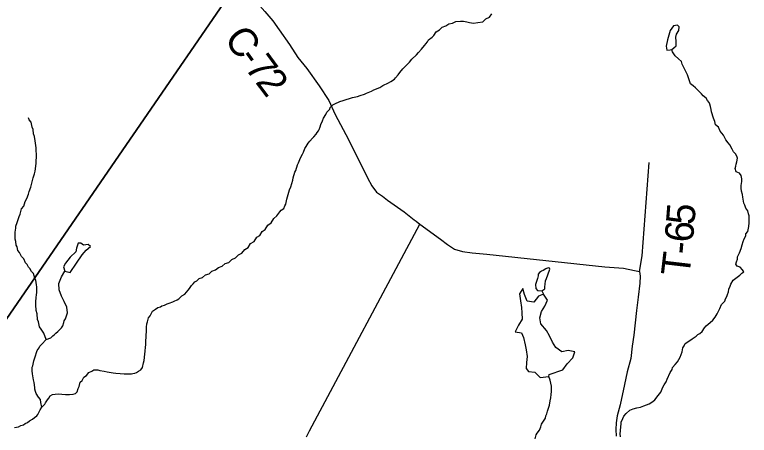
# Model space of a CAD drawing. Extents: x 1310247 to 1664935, y 235267 to 584339.
# Drawn here: x 1481469 to 1489179, y 359933 to 364352 of the extents above; entities that cross this region are included whole.
import ezdxf

# ---------------------------------------------------------------- set-up
doc = ezdxf.new("R2010")
doc.units = 0
for name, color, linetype in [('GM_X_County_Road', 7, 'Continuous'), ('GM_X_County_Road_Text', 7, 'Continuous'), ('GM_X_Minor_Lake', 7, 'Continuous'), ('GM_X_Minor_River', 7, 'Continuous'), ('GM_X_Township', 7, 'Continuous'), ('GM_X_Township_Road', 7, 'Continuous'), ('GM_X_Township_Road_Text', 7, 'Continuous')]:
    doc.layers.add(name, color=color, linetype=linetype)

msp = doc.modelspace()

# ---------------------------------------------------------------- linework, layer by layer
at = {"layer": 'GM_X_County_Road'}
for points in [[(1483819.2, 364690.4), (1483932.1, 364566.6), (1484014.4, 364474.5), (1484095.6, 364385.4), (1484178.9, 364288.4), (1484245.5, 364193.5), (1484353.2, 364037.8), (1484441.3, 363902.6), (1484534.8, 363784.5), (1484665.1, 363602.5), (1484766, 363450.1), (1484832.4, 363302.5), (1484972.6, 363039.3), (1485171.8, 362638.4), (1485218.5, 362552.4), (1485265.2, 362488.4), (1485329.2, 362444.1), (1485383.3, 362402.3), (1485557.9, 362279.4), (1485661.2, 362195.7), (1485681.3, 362181.3)], [(1485681.3, 362181.3), (1485722.7, 362151.4), (1485939.3, 361994), (1486011.7, 361936.3), (1486086.6, 361887.2), (1486167.6, 361862.6), (1486269.5, 361849.1), (1486424.2, 361834.4), (1487661.7, 361704.3), (1487858.1, 361689.5), (1487975, 361665.6)], [(1484532.6, 359917.9), (1484562.3, 359979.3), (1485722.7, 362151.4)], [(1487975, 361665.6), (1488026.3, 361655.1), (1488032.4, 361606), (1488028.7, 361532.4), (1488012.7, 361385.1), (1487996.8, 361242.7), (1487968.5, 360984.8), (1487948.9, 360869.5), (1487936.6, 360738.1), (1487898.6, 360599.4), (1487869.1, 360466.8), (1487824.9, 360254.4), (1487791.8, 360136.6), (1487783.2, 360064.1), (1487779.5, 359995.4), (1487782, 359925.4)]]:
    msp.add_lwpolyline(points, dxfattribs=at)
at = {"layer": 'GM_X_Minor_Lake'}
for points in [[(1488366.7, 363986), (1488385.7, 364002.5), (1488412.1, 364024.1), (1488412.9, 364070.2), (1488409.7, 364114.5), (1488414.2, 364146.5), (1488439, 364186.2), (1488443.6, 364222.3), (1488425.9, 364242.7), (1488383.7, 364233.4), (1488348.8, 364183.8), (1488321, 364085.9), (1488305.9, 364020), (1488315.2, 363979.6)], [(1488315.2, 363979.6), (1488349.3, 363981), (1488366.7, 363986)], [(1481996, 361657.8), (1482051.8, 361642.7), (1482117.7, 361741.9), (1482175.3, 361827.3), (1482220.2, 361878.7), (1482263, 361916), (1482239.3, 361938.5), (1482191.1, 361931.4), (1482161.3, 361950), (1482133.3, 361952.5), (1482118.4, 361900.5), (1482109.7, 361860.5)], [(1482109.7, 361860.5), (1482052.6, 361803.3), (1482003.4, 361739.9), (1481980.7, 361704.2), (1481996, 361657.8)], [(1487003.1, 361451.4), (1487031.5, 361473), (1487033.8, 361491), (1487036.3, 361519), (1487038.9, 361555.1), (1487049.4, 361581), (1487064.1, 361618.9), (1487087.1, 361676.7), (1487081.3, 361686.9), (1487067.4, 361693.1), (1487043.1, 361681.5), (1487016.8, 361663.9), (1486996.6, 361656.2), (1486978.3, 361644.5), (1486964, 361626.7)], [(1486964, 361626.7), (1486963.7, 361606.6), (1486955.2, 361580.7), (1486946.6, 361548.7), (1486936.1, 361518.8), (1486937.4, 361476.6), (1486955, 361454.2), (1487003.1, 361451.4)], [(1487074.5, 360549.4), (1487080.2, 360570.8), (1487221.3, 360620.5), (1487268.5, 360683.9), (1487325.7, 360747.1), (1487346.8, 360811), (1487276.9, 360824.3), (1487210.6, 360811.4), (1487147.2, 360856.7), (1487114, 360909.5), (1487083.1, 360976.2), (1487052, 361033), (1486991.1, 361104.3), (1486982.2, 361166.7), (1486999.4, 361234.7), (1487032.4, 361288.3), (1487059.5, 361354), (1487018.5, 361417), (1486966, 361393.8), (1486918.9, 361332.4), (1486846.9, 361341.7), (1486820, 361410.5), (1486803.1, 361475), (1486768, 361419.4), (1486776.8, 361345), (1486787.6, 361276.5), (1486790.7, 361220.3), (1486793.5, 361152), (1486758.4, 361090.3), (1486723.1, 361020.7), (1486787.1, 361009.5), (1486810.2, 360959), (1486825, 360884.4), (1486836.1, 360830), (1486846.9, 360759.6), (1486841.8, 360697.5), (1486836.7, 360633.3)], [(1486836.7, 360633.3), (1486862.2, 360602.7), (1486928.3, 360595.6), (1486983.4, 360538.4), (1487074.5, 360549.4)]]:
    msp.add_lwpolyline(points, dxfattribs=at)
at = {"layer": 'GM_X_Minor_River'}
for points in [[(1484386.8, 362614.5), (1484393.2, 362638.5), (1484410.3, 362696.5), (1484418.7, 362716.4), (1484437.9, 362774.4), (1484448.3, 362794.3), (1484469.3, 362846.2), (1484488.1, 362886.1), (1484498.6, 362908), (1484515.4, 362945.9), (1484527.8, 362967.8), (1484550.5, 363001.6), (1484565, 363023.5), (1484593.7, 363053.1), (1484610, 363068.9), (1484632.6, 363096.6), (1484643, 363112.5), (1484657.4, 363130.4), (1484663.7, 363144.3), (1484676.3, 363174.3), (1484682.7, 363198.3), (1484699.5, 363238.2), (1484710, 363264.1), (1484732.9, 363304), (1484745.4, 363327.8), (1484778.1, 363357.4), (1484780.4, 363375.5), (1484809, 363403.1), (1484829.4, 363416.8), (1484882, 363438), (1484916.4, 363451.5), (1485013.4, 363480), (1485067.9, 363493.1), (1485094.2, 363502.7), (1485138.7, 363518), (1485161, 363527.7), (1485213.6, 363546.9), (1485240, 363562.5), (1485300.8, 363587.6), (1485333.3, 363607.2), (1485392, 363634.3), (1485416.5, 363649.9), (1485455.1, 363673.4), (1485467.4, 363689.3), (1485494.1, 363721), (1485510.6, 363742.8), (1485543.5, 363782.4), (1485568, 363808.1), (1485611.1, 363853.6), (1485635.7, 363883.3), (1485684.8, 363930.7), (1485707.4, 363954.5), (1485740.1, 363988.1), (1485752.5, 364005.9), (1485775.1, 364031.7), (1485783.4, 364045.6), (1485801.9, 364067.4), (1485812.3, 364087.3), (1485851, 364114.8), (1485869.4, 364134.6), (1485892.2, 364172.4), (1485926.7, 364191.9), (1485955.4, 364221.5), (1485993.8, 364232.9), (1486024.3, 364256.5), (1486062.7, 364263.9), (1486099.1, 364279.3), (1486149.5, 364284.5), (1486179.6, 364284), (1486215.7, 364277.3), (1486241.6, 364268.8), (1486283.8, 364264.1), (1486328.1, 364269.4), (1486382.5, 364276.5), (1486415.2, 364308.1), (1486451.7, 364325.5), (1486476.4, 364361.3)], [(1489141.2, 362027.2), (1489143.6, 362049.2), (1489162.1, 362075), (1489173.1, 362125.1), (1489177.8, 362163.2), (1489179.2, 362237.5), (1489169.5, 362259.8), (1489162, 362290.1), (1489142.4, 362318.5), (1489130.9, 362348.9), (1489121.3, 362373.2), (1489110.3, 362433.6), (1489106.8, 362461.8), (1489097.4, 362498.2), (1489092, 362530.4), (1489092.5, 362558.6), (1489101.3, 362598.6), (1489101.8, 362626.7), (1489094.4, 362661), (1489074.7, 362687.5), (1489040.8, 362702.1), (1489031.4, 362734.5), (1489037.8, 362758.5), (1489042.3, 362782.5), (1489046.7, 362804.5), (1489055.5, 362844.6), (1489047.8, 362864.8), (1489034.2, 362889.2), (1489012.5, 362911.6), (1489000.9, 362940), (1488975.6, 362984.6), (1488957.9, 363005), (1488934.4, 363037.6), (1488907.1, 363086.3), (1488873.7, 363129.1), (1488854.4, 363169.6), (1488824.6, 363194.2), (1488817.2, 363228.5), (1488801.8, 363263), (1488780.9, 363329.7), (1488777.3, 363353.8), (1488771.8, 363386.1), (1488766.2, 363410.3), (1488758.6, 363430.5), (1488740.9, 363450.9), (1488727.2, 363473.3), (1488695.5, 363500), (1488677.8, 363520.3), (1488642.3, 363555.1), (1488614.6, 363583.8), (1488590.9, 363604.3), (1488561.2, 363626.9), (1488546, 363679.4), (1488530.7, 363719.8), (1488474.5, 363833.4), (1488468.9, 363859.6), (1488437.2, 363886.3), (1488399.6, 363919.1), (1488372.2, 363959.7), (1488366.7, 363986)], [(1481799.9, 360938.5), (1481774.7, 361006.2), (1481745.4, 361048.9), (1481727.7, 361071.3), (1481718.6, 361123.7), (1481709, 361150), (1481704.1, 361210.4), (1481694.6, 361242.7), (1481691.7, 361303), (1481692.2, 361331.2), (1481695.1, 361383.4), (1481697.5, 361405.4), (1481700.1, 361437.5), (1481702.5, 361455.6), (1481701.1, 361491.8), (1481697.5, 361514), (1481690.3, 361562.3), (1481678.7, 361584.6), (1481665.5, 361633.1), (1481643.7, 361653.6), (1481628.2, 361686), (1481612.4, 361698.3), (1481598.8, 361726.7), (1481581.1, 361745.1), (1481563.8, 361787.6), (1481540.1, 361812.1), (1481520.8, 361854.6), (1481503, 361875), (1481493.7, 361911.4), (1481485.9, 361929.6), (1481480.6, 361969.9), (1481475, 361994.1), (1481473.8, 362038.3), (1481474.4, 362068.5), (1481479.1, 362108.6), (1481481.5, 362130.6), (1481496.3, 362168.6), (1481502.7, 362188.6), (1481515.5, 362232.6), (1481528, 362256.5), (1481541.1, 362310.5), (1481563.7, 362338.3), (1481578.7, 362388.2), (1481597.4, 362422.1), (1481612.2, 362466.1), (1481620.8, 362494.1), (1481637.7, 362540), (1481644.2, 362566), (1481655, 362610), (1481663.5, 362636), (1481676.4, 362680), (1481684.9, 362708), (1481689.9, 362760.2), (1481694.5, 362790.2), (1481696.1, 362878.6), (1481695, 362928.9), (1481693.4, 362953.1), (1481688.2, 363001.4), (1481682.6, 363025.6), (1481677.5, 363071.9), (1481667.9, 363098.2), (1481662.7, 363146.5), (1481651.1, 363170.8), (1481640, 363221.3), (1481622.3, 363245.7), (1481612.7, 363268)], [(1482042.7, 360361.5), (1482082.9, 360364.9), (1482107.2, 360372.5), (1482125.6, 360388.2), (1482134.3, 360424.3), (1482146.7, 360446.2), (1482157.6, 360490.2), (1482178, 360509.9), (1482194.7, 360543.8), (1482223.2, 360561.4), (1482247.9, 360593.1), (1482278.3, 360606.7), (1482298.6, 360620.4), (1482318.7, 360622.1), (1482342.8, 360619.7), (1482362.8, 360615.3), (1482408.9, 360606.5), (1482440.9, 360599.9), (1482503.1, 360590.8), (1482529.1, 360586.3), (1482577.3, 360581.5), (1482617.4, 360578.8), (1482663.6, 360578), (1482679.7, 360579.7), (1482695.8, 360579.5), (1482709.9, 360581.2), (1482728.1, 360586.9), (1482748.3, 360592.6), (1482768.7, 360606.3), (1482793, 360620), (1482809.6, 360645.8), (1482822.5, 360693.8), (1482829, 360719.9), (1482834.2, 360784.1), (1482838.8, 360816.2), (1482841.5, 360858.3), (1482846, 360884.4), (1482844.9, 360932.6), (1482849.4, 360956.7), (1482851.1, 361051.1), (1482853.4, 361067.1), (1482856, 361103.3), (1482864.4, 361123.2), (1482873.2, 361165.3), (1482891.7, 361189.1), (1482916.7, 361236.9), (1482947.2, 361256.5), (1482971.7, 361276.1), (1482997.9, 361281.7), (1483014.2, 361291.5), (1483042.5, 361299), (1483068.8, 361312.6), (1483091.1, 361322.3), (1483127.6, 361335.8), (1483143.7, 361341.5), (1483174.2, 361357.1), (1483192.4, 361366.8), (1483223.1, 361396.4), (1483253.6, 361416), (1483288.5, 361457.6), (1483304.9, 361475.4), (1483323.6, 361507.3), (1483342, 361523), (1483358.5, 361546.8), (1483378.8, 361556.5), (1483403.3, 361580.2), (1483441.7, 361591.6), (1483470.3, 361617.3), (1483508.7, 361630.7), (1483539.3, 361656.3), (1483577.8, 361669.7), (1483606.4, 361695.3), (1483646.8, 361708.7), (1483679.5, 361736.3), (1483717.9, 361749.7), (1483748.6, 361779.3), (1483787.1, 361796.8), (1483817.8, 361830.4), (1483854.3, 361847.9), (1483885.1, 361883.5), (1483917.7, 361905.1), (1483944.6, 361948.8), (1483983.2, 361970.2), (1484010.1, 362014), (1484042.6, 362033.5), (1484067.4, 362073.3), (1484098, 362094.9), (1484124.9, 362140.7), (1484161.5, 362164.1), (1484188.5, 362209.9), (1484221.2, 362239.5), (1484250, 362279.2), (1484266.5, 362297), (1484292.9, 362316.6), (1484305.5, 362344.6), (1484315.9, 362362.5), (1484326.9, 362414.5), (1484333.3, 362438.5), (1484354.8, 362512.5), (1484365.4, 362544.5), (1484386.8, 362614.5)], [(1487826.8, 359917.5), (1487823.3, 359949.7), (1487825.9, 359979.8), (1487830.7, 360024), (1487835.2, 360050), (1487835.6, 360070.1), (1487850.3, 360110), (1487860.8, 360134), (1487885.5, 360161.7), (1487924.3, 360197.2), (1487958.7, 360210.7), (1487999.1, 360222), (1488037.4, 360227.4), (1488071.8, 360240.9), (1488126.4, 360262), (1488167.1, 360287.5), (1488187.5, 360305.2), (1488222.5, 360350.8), (1488249.2, 360384.5), (1488272.3, 360438.4), (1488284.8, 360462.3), (1488305.5, 360494.1), (1488316, 360522), (1488347.5, 360593.8), (1488368.2, 360625.6), (1488372.5, 360645.7), (1488401.2, 360675.3), (1488423.9, 360705.1), (1488454.9, 360754.8), (1488465.4, 360780.7), (1488474, 360810.7), (1488478.4, 360830.8), (1488480.8, 360852.8), (1488495.2, 360872.7), (1488507.7, 360896.6), (1488556.6, 360929.9), (1488581, 360947.5), (1488619.7, 360975), (1488640.1, 360990.7), (1488660.4, 361002.5), (1488682.8, 361022.2), (1488707.7, 361061.9), (1488726.2, 361083.7), (1488769, 361117.1), (1488795.6, 361142.8), (1488820.2, 361172.5), (1488843, 361210.3), (1488855.6, 361238.2), (1488870.1, 361266.1), (1488889, 361308), (1488921.8, 361341.6), (1488930.2, 361365.6), (1488942.7, 361389.5), (1488949.2, 361413.5), (1488959.7, 361441.4), (1488964.3, 361469.5), (1488978.9, 361499.4), (1488985.3, 361521.4), (1489008.2, 361563.2), (1489051, 361594.6), (1489079.4, 361614.2), (1489099.9, 361636), (1489122.3, 361649.6), (1489106.6, 361670), (1489083, 361698.6), (1489053, 361709.1), (1489039.3, 361729.5), (1489043.8, 361755.5), (1489054.4, 361783.5), (1489056.8, 361807.5), (1489075.7, 361851.4), (1489092.6, 361895.3), (1489103.3, 361935.4), (1489116, 361967.3), (1489126.5, 361995.2), (1489141.2, 362027.2)], [(1481987.9, 361136.1), (1482003.4, 361155.8), (1482022.5, 361217.7), (1482015.5, 361280), (1481986.5, 361338.8), (1481959.4, 361393.4), (1481934.5, 361460.1), (1481933.6, 361528.4), (1481958.9, 361598.2), (1481996, 361657.8)], [(1487003.1, 361451.4), (1487018.5, 361417)], [(1481754.9, 360227.8), (1481743.7, 360278.2), (1481738.3, 360310.5), (1481718.6, 360332.9), (1481693.1, 360371.5), (1481685.5, 360393.8), (1481681.9, 360418), (1481680.2, 360436.1), (1481673.1, 360486.4), (1481665.6, 360516.7), (1481656.7, 360577.2), (1481653.2, 360609.4), (1481651.9, 360647.6), (1481658.2, 360661.5), (1481671.2, 360713.6), (1481679.9, 360747.6), (1481705.3, 360823.5), (1481713.6, 360837.5), (1481725.9, 360851.3), (1481734.3, 360869.3), (1481754.8, 360891), (1481799.9, 360938.5), (1481848.5, 360957.7), (1481868.9, 360977.5), (1481887.3, 360991.2), (1481899.6, 361007.1), (1481920, 361022.8), (1481960.9, 361062.3), (1481975.3, 361082.2), (1481984, 361118.2), (1481987.9, 361136.1)], [(1486930, 359894.8), (1486942.8, 359936.7), (1486953.2, 359956.7), (1486975.8, 359986.4), (1486992.6, 360022.3), (1486997.1, 360048.3), (1487038.5, 360114), (1487042.9, 360138), (1487053.3, 360157.9), (1487061.9, 360185.9), (1487083.1, 360247.8), (1487089.9, 360294), (1487094.6, 360328), (1487099.2, 360360.1), (1487103.8, 360394.2), (1487104.3, 360418.3), (1487102.8, 360450.5), (1487087.9, 360513), (1487074.5, 360549.4)], [(1481467.6, 360013.6), (1481510, 360023), (1481534.3, 360036.6), (1481560.6, 360044.2), (1481578.9, 360058), (1481603.2, 360065.6), (1481623.6, 360085.3), (1481656.1, 360100.8), (1481676.5, 360118.6), (1481700.9, 360136.2), (1481713.3, 360150.1), (1481736.3, 360200), (1481754.9, 360227.8), (1481783.6, 360259.5), (1481793.9, 360273.3), (1481812.5, 360305.2), (1481828.9, 360323), (1481841.4, 360346.9), (1481865.8, 360362.5), (1481894, 360364.1), (1481926.2, 360367.5), (1482000.5, 360362.2), (1482042.7, 360361.5)]]:
    msp.add_lwpolyline(points, dxfattribs=at)
at = {"layer": 'GM_X_Township'}
for points in [[(1468100.6, 342965.1), (1471757.7, 347149.4), (1471769.7, 347166.9), (1474576.1, 351251.9), (1474603.5, 351291.8), (1477870.8, 356047.9), (1477903.3, 356095.1), (1479381.1, 358246.2), (1479403, 358278.2), (1483812.9, 364697.3), (1484499.2, 365677.7), (1487348.4, 369843.6), (1487862.5, 370575), (1488843.4, 371983.4)], [(1480922.2, 368882.4), (1483177.8, 370887), (1484429.5, 370628.3), (1484655.7, 370581.6), (1484806.9, 370549.6), (1484862.8, 370544.1), (1484900.5, 370531.1), (1484979.9, 370506.9), (1486626.6, 369982.8), (1486775.4, 369934.8), (1486830.9, 369917.3), (1486886.6, 369903.8), (1486962.3, 369889.8), (1487075.9, 369874.8), (1487281.6, 369850.6), (1487348.4, 369843.6), (1484499.2, 365677.7), (1483812.9, 364697.3), (1479403, 358278.2)]]:
    msp.add_lwpolyline(points, dxfattribs=at)
at = {"layer": 'GM_X_Township_Road'}
msp.add_lwpolyline([(1488026.3, 361655.1), (1488054.5, 361819.7), (1488128.5, 362799.7)], dxfattribs=at)

# ---------------------------------------------------------------- texts
at = {"layer": 'GM_X_County_Road_Text'}
for s, rotation, p in [('C', 305.74072, (1483658.3, 364097.9)), ('-', 305.84976, (1483802.6, 363897.4)), ('7', 306.21303, (1483875.9, 363795.9)), ('2', 306.99196, (1483987.8, 363643.2))]:
    msp.add_text(s, height=300, rotation=rotation, dxfattribs=at).set_placement(p)
at = {"layer": 'GM_X_Township_Road_Text'}
for s, rotation, p in [('5', 85.47952, (1488601.8, 362136.1)), ('6', 85.36343, (1488586.8, 361951.3)), ('-', 84.88805, (1488575.6, 361825.8)), ('T', 83.26036, (1488548.3, 361593.8))]:
    msp.add_text(s, height=300, rotation=rotation, dxfattribs=at).set_placement(p)

doc.saveas('drawing.dxf')
